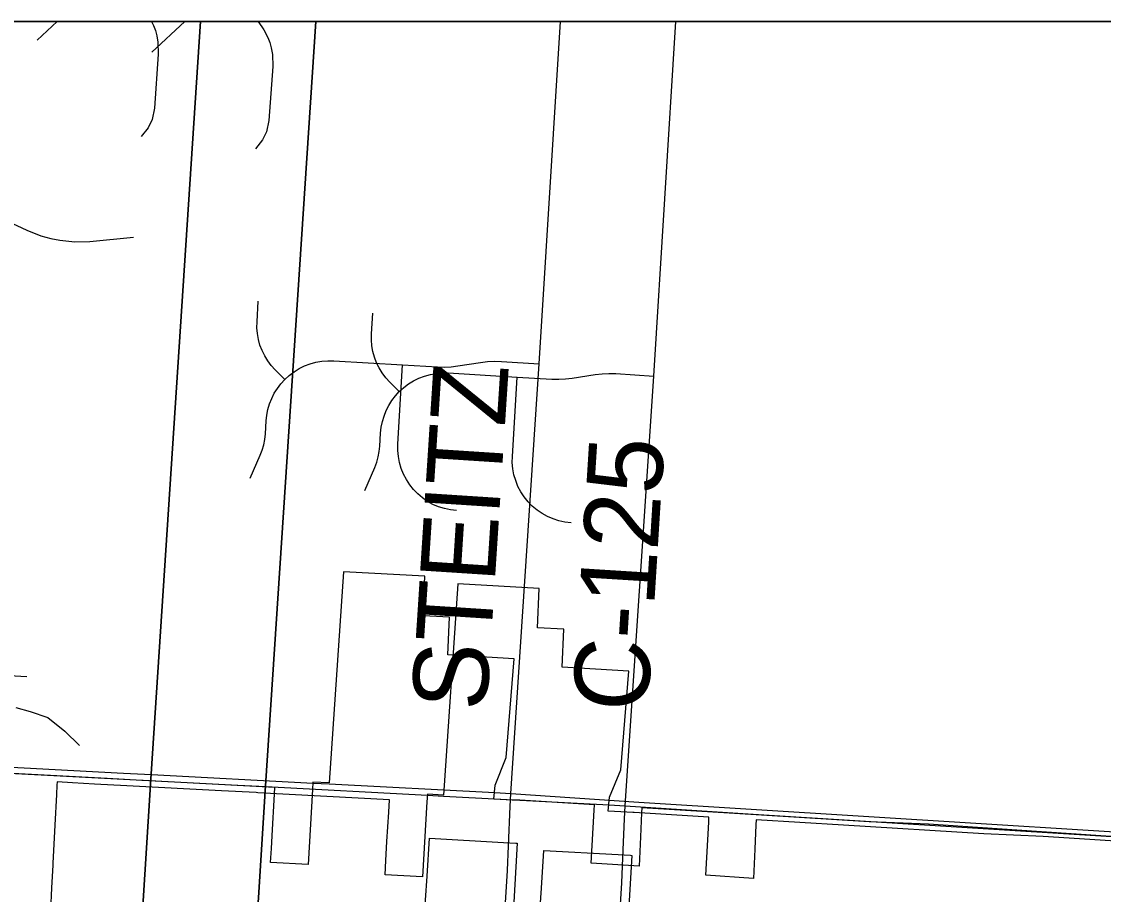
# Model space of a CAD drawing. Extents: x -38.2 to 41.9, y -4 to 24.9.
# Drawn here: x 4.989 to 5.806, y 20.241 to 20.9 of the extents above; entities that cross this region are included whole.
import ezdxf

# ---------------------------------------------------------------- set-up
doc = ezdxf.new("R2010")
doc.units = 0
for name, color, linetype in [('Default', 7, 'Continuous'), ('GM_X_County_Road', 7, 'Continuous'), ('GM_X_County_Road_Text', 7, 'Continuous'), ('GM_X_Interchange_Ramps', 7, 'Continuous'), ('GM_X_Minor_River', 7, 'Continuous'), ('GM_X_State_Location', 7, 'Continuous'), ('GM_X_Township_Road', 7, 'Continuous'), ('GM_X_Township_Road_Text', 7, 'Continuous'), ('SH_Cut_Line', 7, 'Continuous'), ('SH_Data', 7, 'Continuous')]:
    doc.layers.add(name, color=color, linetype=linetype)

msp = doc.modelspace()

# ---------------------------------------------------------------- linework, layer by layer
at = {"layer": 'Default'}
for points in [[(5.97225, 20.27399), (5.74083, 20.28964), (5.67421, 20.29395), (5.62939, 20.29589), (5.52358, 20.30238), (5.45752, 20.30643), (5.45736, 20.30263), (5.45657, 20.28443), (5.45561, 20.26224), (5.41941, 20.26464), (5.42164, 20.30474), (5.42186, 20.30861), (5.36539, 20.31205), (5.36444, 20.3121), (5.35971, 20.31228), (5.35519, 20.31245), (5.34573, 20.31295), (5.34673, 20.32355), (5.35515, 20.34433), (5.36121, 20.4188), (5.31095, 20.42189), (5.31224, 20.45039), (5.29236, 20.45138), (5.29367, 20.48123), (5.23219, 20.48463), (5.22132, 20.32525), (5.2092, 20.32589), (5.20881, 20.32022), (5.20555, 20.26349), (5.1772, 20.26511), (5.17781, 20.27575), (5.17864, 20.29015), (5.17991, 20.31228), (5.18045, 20.32171), (5.08105, 20.32701), (5.07993, 20.32707), (5.0537, 20.32846), (4.98214, 20.33226)], [(5.29293, 20.21845), (5.29534, 20.25491), (5.29723, 20.28346), (5.35324, 20.28028), (5.35784, 20.28001), (5.36256, 20.27972), (5.36351, 20.27967), (5.35781, 20.18147)]]:
    msp.add_lwpolyline(points, dxfattribs=at)
at = {"layer": 'GM_X_County_Road'}
for p, q in [((5.20924, 20.3251), (5.22134, 20.32446)), ((5.22134, 20.32446), (5.34645, 20.31785))]:
    msp.add_line(p, q, dxfattribs=at)
for points in [[(5.35856, 20.31721), (5.38011, 20.64162), (5.39626, 20.9)], [(5.82731, 20.28045), (5.76068, 20.28476), (5.71587, 20.2867), (5.61006, 20.29319), (5.544, 20.29724), (5.54383, 20.29344), (5.54305, 20.27524), (5.54209, 20.25305), (5.50589, 20.25545), (5.50812, 20.29556), (5.50833, 20.29942), (5.45187, 20.30286), (5.45092, 20.30291), (5.44619, 20.30309), (5.44166, 20.30326), (5.43221, 20.30376), (5.43321, 20.31436), (5.44163, 20.33515), (5.44769, 20.40961), (5.39742, 20.4127), (5.39872, 20.4412), (5.37883, 20.44219), (5.38015, 20.47204), (5.31867, 20.47544), (5.30779, 20.31607), (5.29567, 20.3167), (5.29529, 20.31103), (5.29203, 20.2543), (5.26368, 20.25592), (5.26429, 20.26656), (5.26511, 20.28096), (5.26639, 20.30309), (5.26693, 20.31252), (5.16752, 20.31782), (5.16641, 20.31788), (5.14018, 20.31927), (5.06862, 20.32307), (5.04415, 20.32437), (5.02757, 20.32525), (5.01589, 20.32593), (5.01576, 20.32341), (5.01539, 20.31642), (5.01419, 20.29337), (5.01344, 20.27895), (5.01269, 20.26469), (5.01261, 20.26317), (5.01194, 20.25021), (5.01172, 20.24605), (5.01083, 20.22892)], [(3.99933, 20.39157), (4.03492, 20.39717), (4.05055, 20.40073), (4.07089, 20.40645), (4.07725, 20.40747), (4.09123, 20.40785), (4.1, 20.40124), (4.11067, 20.39349), (4.12148, 20.38802), (4.13483, 20.38319), (4.1455, 20.38078), (4.17169, 20.37823), (4.26999, 20.37401), (4.69961, 20.35146), (4.86421, 20.34326), (5.06597, 20.33267)], [(5.06597, 20.33267), (5.08716, 20.33156), (5.20924, 20.3251)], [(5.34645, 20.31785), (5.35856, 20.31721), (5.45532, 20.31078), (6.05326, 20.2735)], [(5.37941, 20.20926), (5.38182, 20.24572), (5.3837, 20.27427), (5.43972, 20.27109), (5.44431, 20.27082), (5.44904, 20.27053), (5.44999, 20.27048), (5.44428, 20.17228)]]:
    msp.add_lwpolyline(points, dxfattribs=at)
at = {"layer": 'GM_X_Interchange_Ramps'}
for points in [[(5.01828, 19.2401), (5.08694, 20.33209), (5.12429, 20.9), (2.11034, 20.9), (2.11244, 20.45264), (2.1223, 20.27254), (2.13391, 19.39602)], [(5.10476, 19.23091), (5.17341, 20.32291), (5.21137, 20.9), (2.19678, 20.9), (2.19891, 20.44345), (2.20877, 20.26335), (2.22039, 19.38683)], [(8.9, 20.9), (5.12429, 20.9), (5.08694, 20.33209), (5.01828, 19.2401), (4.52399, 19.27236), (4.50631, 19.27487), (4.2891, 19.28831), (4.31874, 19.13507), (4.34612, 19.0129), (4.3543, 18.88688), (4.3579, 18.83151), (4.34269, 18.3695), (4.3427, 18.21913), (4.35069, 18.07444), (4.36972, 17.97342), (4.40434, 17.86101), (4.50705, 17.56476), (4.51288, 17.54463), (4.53103, 17.48196), (4.53217, 17.43183), (4.51699, 17.39944), (4.49566, 17.35396), (4.52192, 17.2005)], [(8.9, 20.9), (5.21137, 20.9), (5.17341, 20.32291), (5.10476, 19.23091), (4.61046, 19.26317), (4.59279, 19.26568), (4.37557, 19.27912), (4.40522, 19.12588), (4.4326, 19.00372), (4.44078, 18.8777), (4.44438, 18.82233), (4.42917, 18.36031), (4.42917, 18.20994), (4.43717, 18.06525), (4.4562, 17.96423), (4.49081, 17.85182), (4.59353, 17.55558), (4.59936, 17.53544), (4.6175, 17.47277), (4.61865, 17.42264), (4.60347, 17.39025), (4.58214, 17.34477), (4.6084, 17.19132)]]:
    msp.add_lwpolyline(points, dxfattribs=at)
at = {"layer": 'GM_X_Minor_River'}
msp.add_lwpolyline([(4.98466, 20.38219), (4.99564, 20.37916), (5.00888, 20.37461), (5.02175, 20.36437), (5.03273, 20.35337)], dxfattribs=at)
at = {"layer": 'GM_X_State_Location'}
for p, q in [((5.08741, 20.87685), (5.11244, 20.9)), ((4.95583, 20.40771), (4.99303, 20.40554)), ((5.44462, 20.29815), (5.44504, 20.30802)), ((5.44336, 20.26854), (5.44462, 20.29815))]:
    msp.add_line(p, q, dxfattribs=at)
for points in [[(5.16775, 20.9), (5.17217, 20.89389), (5.17516, 20.888), (5.1766, 20.88413), (5.1777, 20.88015), (5.17856, 20.87527), (5.17878, 20.8662), (5.17587, 20.82541), (5.1741, 20.81688), (5.17117, 20.81069), (5.1658, 20.80403)], [(4.94907, 20.76283), (4.99308, 20.74265), (5.00358, 20.73835), (5.01125, 20.73626), (5.01799, 20.73489), (5.02927, 20.73379), (5.04055, 20.73412), (5.07369, 20.73721)], [(5.27439, 20.62067), (5.26718, 20.62788), (5.26419, 20.63116), (5.26152, 20.63472), (5.25919, 20.6385), (5.25723, 20.64249), (5.25565, 20.64664), (5.25447, 20.65092), (5.2537, 20.6553), (5.25334, 20.65973), (5.25339, 20.66417), (5.25433, 20.67986)], [(5.27439, 20.62067), (5.27774, 20.62372), (5.28136, 20.62644), (5.28522, 20.62881), (5.28929, 20.63081), (5.29353, 20.63242), (5.2979, 20.63362), (5.30236, 20.63441), (5.30687, 20.63478), (5.31141, 20.63472), (5.3634, 20.63163), (5.38967, 20.63006), (5.39482, 20.62994), (5.39996, 20.6302), (5.40507, 20.63082), (5.42228, 20.63357), (5.42753, 20.6342), (5.43281, 20.63445), (5.4381, 20.6343), (5.46658, 20.63243)], [(5.40416, 20.52163), (5.39955, 20.52214), (5.39501, 20.5231), (5.39059, 20.5245), (5.38633, 20.52633), (5.38226, 20.52857), (5.37843, 20.53119), (5.37488, 20.53418), (5.37164, 20.5375), (5.36874, 20.54112), (5.36621, 20.545), (5.36407, 20.54912), (5.36234, 20.55342), (5.36104, 20.55788), (5.36018, 20.56244), (5.35978, 20.56706), (5.35983, 20.5717), (5.3634, 20.63163)], [(5.24832, 20.54609), (5.25588, 20.56346), (5.25738, 20.56734), (5.25852, 20.57134), (5.25931, 20.57542), (5.25974, 20.57955), (5.26033, 20.58938), (5.26078, 20.59374), (5.26164, 20.59804), (5.26287, 20.60224), (5.26449, 20.60632), (5.26646, 20.61023), (5.26878, 20.61394), (5.27143, 20.61743), (5.27439, 20.62067)], [(5.40521, 19.63646), (5.40875, 19.68967), (5.4344, 20.13799), (5.43857, 20.18504), (5.44256, 20.24979), (5.44336, 20.26854)]]:
    msp.add_lwpolyline(points, dxfattribs=at)
at = {"layer": 'GM_X_Township_Road'}
for p, q in [((5.00094, 20.88604), (5.01603, 20.9)), ((5.35814, 20.30734), (5.35856, 20.31721)), ((5.35688, 20.27773), (5.35814, 20.30734))]:
    msp.add_line(p, q, dxfattribs=at)
for points in [[(5.08726, 20.9), (5.08869, 20.89719), (5.09013, 20.89332), (5.09123, 20.88934), (5.09208, 20.88446), (5.0923, 20.87539), (5.08939, 20.8346), (5.08762, 20.82606), (5.08469, 20.81988), (5.07933, 20.81322)], [(5.18791, 20.62986), (5.1807, 20.63707), (5.17771, 20.64035), (5.17504, 20.6439), (5.17271, 20.64769), (5.17075, 20.65168), (5.16918, 20.65583), (5.168, 20.66011), (5.16722, 20.66449), (5.16686, 20.66892), (5.16692, 20.67336), (5.16785, 20.68905)], [(5.18791, 20.62986), (5.19126, 20.63291), (5.19488, 20.63563), (5.19875, 20.638), (5.20281, 20.64), (5.20705, 20.64161), (5.21142, 20.64281), (5.21588, 20.6436), (5.2204, 20.64397), (5.22493, 20.64391), (5.27692, 20.64082), (5.3032, 20.63925), (5.30834, 20.63913), (5.31349, 20.63939), (5.3186, 20.64001), (5.3358, 20.64275), (5.34105, 20.64339), (5.34633, 20.64364), (5.35162, 20.64349), (5.38011, 20.64162)], [(5.31768, 20.53082), (5.31307, 20.53133), (5.30853, 20.53229), (5.30411, 20.53369), (5.29985, 20.53552), (5.29578, 20.53776), (5.29196, 20.54038), (5.28841, 20.54337), (5.28516, 20.54669), (5.28226, 20.55031), (5.27973, 20.55419), (5.27759, 20.55831), (5.27586, 20.56261), (5.27456, 20.56707), (5.27371, 20.57163), (5.2733, 20.57625), (5.27335, 20.58089), (5.27692, 20.64082)], [(5.16184, 20.55528), (5.16941, 20.57265), (5.1709, 20.57653), (5.17204, 20.58052), (5.17283, 20.58461), (5.17326, 20.58874), (5.17385, 20.59857), (5.17431, 20.60293), (5.17516, 20.60723), (5.1764, 20.61143), (5.17801, 20.6155), (5.17998, 20.61942), (5.18231, 20.62313), (5.18496, 20.62662), (5.18791, 20.62986)], [(5.31873, 19.64565), (5.32227, 19.69886), (5.34793, 20.14718), (5.3521, 20.19422), (5.35608, 20.25898), (5.35688, 20.27773)]]:
    msp.add_lwpolyline(points, dxfattribs=at)
at = {"layer": 'GM_X_Township_Road_Text'}
for p, q in [((5.29571, 20.31591), (5.30782, 20.31527)), ((5.30782, 20.31527), (5.43293, 20.30866))]:
    msp.add_line(p, q, dxfattribs=at)
for points in [[(5.44504, 20.30802), (5.46658, 20.63243), (5.48331, 20.9)], [(4.08581, 20.38238), (4.1214, 20.38798), (4.13703, 20.39154), (4.15737, 20.39726), (4.16372, 20.39828), (4.1777, 20.39866), (4.18647, 20.39205), (4.19715, 20.3843), (4.20796, 20.37883), (4.2213, 20.374), (4.23198, 20.37159), (4.25816, 20.36904), (4.35646, 20.36482), (4.78609, 20.34227), (4.95069, 20.33407), (5.15245, 20.32348)], [(5.15245, 20.32348), (5.17363, 20.32237), (5.29571, 20.31591)], [(5.43293, 20.30866), (5.44504, 20.30802), (5.5418, 20.30159), (6.13974, 20.26431)]]:
    msp.add_lwpolyline(points, dxfattribs=at)
at = {"layer": 'SH_Cut_Line'}
msp.add_lwpolyline([(8.9, 20.9), (2.11034, 20.9), (2.11244, 20.45264), (2.1223, 20.27254), (2.13391, 19.39602), (2.13802, 18.89762), (2.14208, 18.29522), (2.14295, 18.17094), (2.14266, 17.83804), (2.14219, 17.75625), (2.15214, 17.64161), (2.15488, 17.59725), (2.15692, 17.57038), (2.14864, 17.15564)], dxfattribs=at)
at = {"layer": 'SH_Data'}
msp.add_line((2.1, 20.9), (8.9, 20.9), dxfattribs=at)

# ---------------------------------------------------------------- texts
at = {"layer": 'GM_X_County_Road_Text'}
for s, rotation, p in [('STEITZ', 86.29543, (5.34023, 20.37883)), ('C-125', 86.42352, (5.4619, 20.37789))]:
    msp.add_text(s, height=0.056818, rotation=rotation, dxfattribs=at).set_placement(p)

doc.saveas('drawing.dxf')
